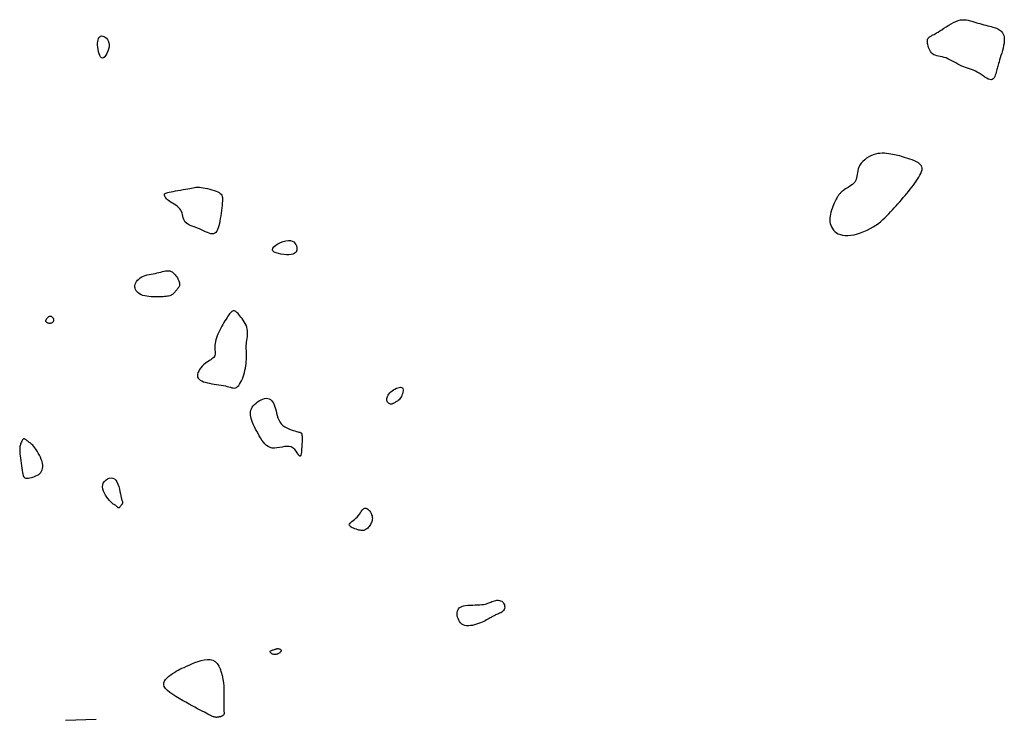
# Model space of a CAD drawing. Header units: millimetres. Extents: x 32690613 to 32693367, y 5343692 to 5344708.
# Tile 923 of 1009: x 32693000 to 32693032, y 5344546 to 5344569. Entities that reach past the tile are written whole.
import ezdxf

# ---------------------------------------------------------------- set-up
doc = ezdxf.new("R2010")
doc.units = ezdxf.units.MM
doc.header["$LTSCALE"] = 20
doc.layers.add('02-DGM_HL_491.00', color=62, linetype='Continuous')
doc.layers.add('02-DGM_HL_491.50', color=72, linetype='Continuous')

msp = doc.modelspace()

# ---------------------------------------------------------------- linework, layer by layer
at = {"layer": '02-DGM_HL_491.00', "elevation": 491, "flags": 128}
for points in [[(32693002.632, 5344567.856), (32693002.629, 5344567.786), (32693002.614, 5344567.712), (32693002.591, 5344567.639), (32693002.56, 5344567.57), (32693002.525, 5344567.51), (32693002.487, 5344567.462), (32693002.449, 5344567.429), (32693002.412, 5344567.417), (32693002.379, 5344567.427), (32693002.349, 5344567.456), (32693002.323, 5344567.502), (32693002.301, 5344567.56), (32693002.284, 5344567.627), (32693002.27, 5344567.699), (32693002.261, 5344567.771), (32693002.256, 5344567.842), (32693002.256, 5344567.906), (32693002.26, 5344567.964), (32693002.269, 5344568.014), (32693002.282, 5344568.056), (32693002.3, 5344568.091), (32693002.323, 5344568.116), (32693002.351, 5344568.132), (32693002.384, 5344568.139), (32693002.421, 5344568.135), (32693002.462, 5344568.121), (32693002.502, 5344568.098), (32693002.541, 5344568.066), (32693002.575, 5344568.026), (32693002.604, 5344567.977), (32693002.623, 5344567.92)], [(32693004.813, 5344559.849), (32693004.794, 5344559.827), (32693004.776, 5344559.805), (32693004.756, 5344559.783), (32693004.736, 5344559.762), (32693004.714, 5344559.742), (32693004.69, 5344559.724), (32693004.663, 5344559.707), (32693004.634, 5344559.692), (32693004.602, 5344559.68), (32693004.566, 5344559.67), (32693004.527, 5344559.662), (32693004.484, 5344559.656), (32693004.437, 5344559.651), (32693004.386, 5344559.647), (32693004.33, 5344559.645), (32693004.27, 5344559.643), (32693004.205, 5344559.642), (32693004.137, 5344559.642), (32693004.067, 5344559.643), (32693003.996, 5344559.647), (32693003.925, 5344559.653), (32693003.856, 5344559.662), (32693003.79, 5344559.675), (32693003.728, 5344559.692), (32693003.672, 5344559.714), (32693003.622, 5344559.74), (32693003.578, 5344559.77), (32693003.541, 5344559.803), (32693003.511, 5344559.84), (32693003.489, 5344559.879), (32693003.475, 5344559.921), (32693003.469, 5344559.964), (32693003.471, 5344560.009), (32693003.482, 5344560.054), (32693003.5, 5344560.099), (32693003.526, 5344560.143), (32693003.559, 5344560.185), (32693003.598, 5344560.224), (32693003.642, 5344560.26), (32693003.693, 5344560.291), (32693003.747, 5344560.317), (32693003.806, 5344560.338), (32693003.868, 5344560.356), (32693003.932, 5344560.371), (32693003.997, 5344560.384), (32693004.063, 5344560.396), (32693004.128, 5344560.409), (32693004.191, 5344560.422), (32693004.251, 5344560.436), (32693004.31, 5344560.451), (32693004.365, 5344560.466), (32693004.418, 5344560.478), (32693004.469, 5344560.488), (32693004.517, 5344560.494), (32693004.562, 5344560.494), (32693004.605, 5344560.487), (32693004.645, 5344560.474), (32693004.682, 5344560.454), (32693004.717, 5344560.428), (32693004.75, 5344560.398), (32693004.779, 5344560.365), (32693004.807, 5344560.33), (32693004.831, 5344560.294), (32693004.853, 5344560.259), (32693004.872, 5344560.225), (32693004.889, 5344560.192), (32693004.903, 5344560.16), (32693004.913, 5344560.13), (32693004.921, 5344560.102), (32693004.925, 5344560.074), (32693004.926, 5344560.048), (32693004.924, 5344560.023), (32693004.918, 5344560), (32693004.908, 5344559.977), (32693004.896, 5344559.955), (32693004.882, 5344559.933), (32693004.866, 5344559.912), (32693004.849, 5344559.891), (32693004.831, 5344559.87)]]:
    msp.add_lwpolyline(points, close=True, dxfattribs=at)
at = {"layer": '02-DGM_HL_491.50', "elevation": 491.5, "flags": 128}
for points in [[(32693029.286, 5344567.896), (32693029.281, 5344567.929), (32693029.278, 5344567.956), (32693029.276, 5344567.978), (32693029.277, 5344567.996), (32693029.279, 5344568.011), (32693029.282, 5344568.024), (32693029.286, 5344568.035), (32693029.292, 5344568.046), (32693029.298, 5344568.057), (32693029.305, 5344568.068), (32693029.314, 5344568.079), (32693029.324, 5344568.09), (32693029.336, 5344568.101), (32693029.35, 5344568.113), (32693029.366, 5344568.124), (32693029.385, 5344568.136), (32693029.406, 5344568.148), (32693029.431, 5344568.16), (32693029.46, 5344568.175), (32693029.493, 5344568.192), (32693029.531, 5344568.212), (32693029.575, 5344568.236), (32693029.626, 5344568.266), (32693029.683, 5344568.302), (32693029.748, 5344568.344), (32693029.818, 5344568.39), (32693029.893, 5344568.439), (32693029.971, 5344568.488), (32693030.051, 5344568.535), (32693030.131, 5344568.578), (32693030.208, 5344568.615), (32693030.283, 5344568.643), (32693030.354, 5344568.661), (32693030.421, 5344568.669), (32693030.485, 5344568.669), (32693030.547, 5344568.663), (32693030.608, 5344568.651), (32693030.668, 5344568.636), (32693030.729, 5344568.618), (32693030.791, 5344568.598), (32693030.856, 5344568.579), (32693030.921, 5344568.56), (32693030.988, 5344568.541), (32693031.054, 5344568.523), (32693031.119, 5344568.506), (32693031.183, 5344568.489), (32693031.243, 5344568.474), (32693031.301, 5344568.459), (32693031.354, 5344568.445), (32693031.404, 5344568.431), (32693031.45, 5344568.418), (32693031.493, 5344568.404), (32693031.533, 5344568.389), (32693031.57, 5344568.372), (32693031.606, 5344568.353), (32693031.639, 5344568.33), (32693031.67, 5344568.305), (32693031.699, 5344568.275), (32693031.724, 5344568.241), (32693031.746, 5344568.202), (32693031.764, 5344568.157), (32693031.776, 5344568.106), (32693031.782, 5344568.047), (32693031.782, 5344567.982), (32693031.774, 5344567.909), (32693031.761, 5344567.83), (32693031.743, 5344567.747), (32693031.721, 5344567.664), (32693031.698, 5344567.58), (32693031.673, 5344567.5), (32693031.65, 5344567.425), (32693031.629, 5344567.357), (32693031.61, 5344567.299), (32693031.595, 5344567.247), (32693031.582, 5344567.202), (32693031.57, 5344567.161), (32693031.56, 5344567.123), (32693031.55, 5344567.085), (32693031.541, 5344567.045), (32693031.53, 5344567.003), (32693031.519, 5344566.957), (32693031.506, 5344566.909), (32693031.49, 5344566.861), (32693031.471, 5344566.815), (32693031.449, 5344566.776), (32693031.422, 5344566.743), (32693031.391, 5344566.722), (32693031.354, 5344566.713), (32693031.31, 5344566.719), (32693031.262, 5344566.737), (32693031.209, 5344566.765), (32693031.152, 5344566.801), (32693031.092, 5344566.841), (32693031.03, 5344566.883), (32693030.967, 5344566.924), (32693030.903, 5344566.962), (32693030.839, 5344566.994), (32693030.776, 5344567.022), (32693030.712, 5344567.045), (32693030.649, 5344567.067), (32693030.585, 5344567.088), (32693030.522, 5344567.109), (32693030.459, 5344567.132), (32693030.395, 5344567.159), (32693030.331, 5344567.19), (32693030.267, 5344567.224), (32693030.203, 5344567.26), (32693030.139, 5344567.297), (32693030.075, 5344567.333), (32693030.012, 5344567.367), (32693029.948, 5344567.397), (32693029.884, 5344567.423), (32693029.821, 5344567.442), (32693029.759, 5344567.458), (32693029.698, 5344567.47), (32693029.64, 5344567.482), (32693029.585, 5344567.495), (32693029.534, 5344567.51), (32693029.487, 5344567.53), (32693029.445, 5344567.556), (32693029.41, 5344567.589), (32693029.379, 5344567.629), (32693029.354, 5344567.673), (32693029.333, 5344567.72), (32693029.316, 5344567.767), (32693029.303, 5344567.814), (32693029.293, 5344567.857)], [(32693027.049, 5344563.87), (32693027.024, 5344563.809), (32693027.008, 5344563.748), (32693026.998, 5344563.688), (32693026.99, 5344563.629), (32693026.983, 5344563.572), (32693026.974, 5344563.518), (32693026.961, 5344563.467), (32693026.941, 5344563.419), (32693026.912, 5344563.375), (32693026.876, 5344563.336), (32693026.835, 5344563.299), (32693026.789, 5344563.266), (32693026.742, 5344563.235), (32693026.695, 5344563.207), (32693026.65, 5344563.18), (32693026.608, 5344563.156), (32693026.571, 5344563.133), (32693026.54, 5344563.111), (32693026.512, 5344563.089), (32693026.488, 5344563.069), (32693026.468, 5344563.05), (32693026.449, 5344563.031), (32693026.433, 5344563.012), (32693026.418, 5344562.994), (32693026.403, 5344562.975), (32693026.388, 5344562.956), (32693026.374, 5344562.935), (32693026.359, 5344562.912), (32693026.343, 5344562.887), (32693026.327, 5344562.858), (32693026.309, 5344562.824), (32693026.289, 5344562.786), (32693026.267, 5344562.742), (32693026.244, 5344562.694), (32693026.221, 5344562.641), (32693026.198, 5344562.584), (32693026.175, 5344562.525), (32693026.155, 5344562.464), (32693026.137, 5344562.402), (32693026.122, 5344562.339), (32693026.11, 5344562.276), (32693026.104, 5344562.213), (32693026.102, 5344562.152), (32693026.105, 5344562.091), (32693026.114, 5344562.032), (32693026.13, 5344561.975), (32693026.152, 5344561.921), (32693026.182, 5344561.868), (32693026.219, 5344561.819), (32693026.263, 5344561.774), (32693026.316, 5344561.733), (32693026.376, 5344561.699), (32693026.443, 5344561.671), (32693026.518, 5344561.651), (32693026.601, 5344561.64), (32693026.691, 5344561.638), (32693026.788, 5344561.647), (32693026.891, 5344561.665), (32693026.997, 5344561.693), (32693027.104, 5344561.727), (32693027.212, 5344561.768), (32693027.317, 5344561.815), (32693027.419, 5344561.866), (32693027.514, 5344561.92), (32693027.602, 5344561.977), (32693027.683, 5344562.036), (32693027.758, 5344562.097), (32693027.828, 5344562.159), (32693027.894, 5344562.222), (32693027.957, 5344562.286), (32693028.018, 5344562.35), (32693028.078, 5344562.415), (32693028.138, 5344562.48), (32693028.198, 5344562.545), (32693028.258, 5344562.61), (32693028.317, 5344562.676), (32693028.377, 5344562.741), (32693028.435, 5344562.807), (32693028.493, 5344562.874), (32693028.551, 5344562.941), (32693028.607, 5344563.009), (32693028.663, 5344563.078), (32693028.717, 5344563.146), (32693028.77, 5344563.214), (32693028.821, 5344563.282), (32693028.87, 5344563.349), (32693028.916, 5344563.416), (32693028.96, 5344563.481), (32693029, 5344563.544), (32693029.036, 5344563.606), (32693029.066, 5344563.665), (32693029.088, 5344563.722), (32693029.102, 5344563.777), (32693029.104, 5344563.829), (32693029.095, 5344563.878), (32693029.072, 5344563.923), (32693029.035, 5344563.965), (32693028.985, 5344564.004), (32693028.925, 5344564.039), (32693028.858, 5344564.071), (32693028.786, 5344564.101), (32693028.711, 5344564.128), (32693028.637, 5344564.153), (32693028.565, 5344564.175), (32693028.498, 5344564.195), (32693028.435, 5344564.214), (32693028.375, 5344564.231), (32693028.317, 5344564.246), (32693028.26, 5344564.26), (32693028.202, 5344564.272), (32693028.143, 5344564.284), (32693028.082, 5344564.295), (32693028.017, 5344564.304), (32693027.95, 5344564.312), (32693027.879, 5344564.318), (32693027.807, 5344564.319), (32693027.734, 5344564.316), (32693027.66, 5344564.308), (32693027.585, 5344564.292), (32693027.511, 5344564.27), (32693027.438, 5344564.238), (32693027.366, 5344564.2), (32693027.298, 5344564.155), (32693027.235, 5344564.105), (32693027.177, 5344564.05), (32693027.126, 5344563.992), (32693027.082, 5344563.932)], [(32693004.963, 5344562.471), (32693004.931, 5344562.515), (32693004.891, 5344562.555), (32693004.846, 5344562.592), (32693004.797, 5344562.626), (32693004.747, 5344562.658), (32693004.697, 5344562.689), (32693004.648, 5344562.719), (32693004.603, 5344562.749), (32693004.563, 5344562.778), (32693004.528, 5344562.808), (32693004.498, 5344562.837), (32693004.473, 5344562.865), (32693004.454, 5344562.892), (32693004.44, 5344562.917), (32693004.431, 5344562.94), (32693004.428, 5344562.96), (32693004.43, 5344562.978), (32693004.438, 5344562.994), (32693004.453, 5344563.008), (32693004.474, 5344563.02), (32693004.504, 5344563.032), (32693004.543, 5344563.043), (32693004.59, 5344563.054), (32693004.648, 5344563.066), (32693004.715, 5344563.079), (32693004.79, 5344563.093), (32693004.871, 5344563.107), (32693004.954, 5344563.121), (32693005.037, 5344563.135), (32693005.117, 5344563.149), (32693005.192, 5344563.163), (32693005.259, 5344563.176), (32693005.317, 5344563.187), (32693005.366, 5344563.197), (32693005.409, 5344563.206), (32693005.449, 5344563.212), (32693005.489, 5344563.215), (32693005.53, 5344563.216), (32693005.576, 5344563.214), (32693005.629, 5344563.208), (32693005.69, 5344563.199), (32693005.759, 5344563.186), (32693005.831, 5344563.17), (32693005.905, 5344563.152), (32693005.979, 5344563.131), (32693006.049, 5344563.109), (32693006.114, 5344563.086), (32693006.17, 5344563.063), (32693006.215, 5344563.038), (32693006.251, 5344563.013), (32693006.278, 5344562.985), (32693006.297, 5344562.953), (32693006.31, 5344562.916), (32693006.317, 5344562.874), (32693006.319, 5344562.824), (32693006.318, 5344562.766), (32693006.314, 5344562.699), (32693006.307, 5344562.624), (32693006.299, 5344562.543), (32693006.289, 5344562.458), (32693006.277, 5344562.371), (32693006.264, 5344562.283), (32693006.25, 5344562.196), (32693006.235, 5344562.112), (32693006.219, 5344562.033), (32693006.201, 5344561.959), (32693006.182, 5344561.892), (32693006.16, 5344561.833), (32693006.135, 5344561.783), (32693006.106, 5344561.743), (32693006.073, 5344561.714), (32693006.034, 5344561.697), (32693005.99, 5344561.692), (32693005.941, 5344561.699), (32693005.887, 5344561.715), (32693005.829, 5344561.738), (32693005.768, 5344561.766), (32693005.705, 5344561.796), (32693005.639, 5344561.827), (32693005.571, 5344561.857), (32693005.503, 5344561.884), (32693005.435, 5344561.909), (32693005.368, 5344561.933), (32693005.305, 5344561.957), (32693005.246, 5344561.982), (32693005.193, 5344562.01), (32693005.147, 5344562.041), (32693005.11, 5344562.078), (32693005.081, 5344562.119), (32693005.061, 5344562.166), (32693005.045, 5344562.215), (32693005.032, 5344562.267), (32693005.02, 5344562.32), (32693005.006, 5344562.373), (32693004.988, 5344562.423)], [(32693008.485, 5344561.016), (32693008.404, 5344561.016), (32693008.317, 5344561.021), (32693008.227, 5344561.033), (32693008.141, 5344561.05), (32693008.065, 5344561.073), (32693008.003, 5344561.102), (32693007.961, 5344561.137), (32693007.945, 5344561.178), (32693007.958, 5344561.224), (32693007.996, 5344561.274), (32693008.055, 5344561.323), (32693008.129, 5344561.371), (32693008.212, 5344561.413), (32693008.3, 5344561.448), (32693008.387, 5344561.471), (32693008.467, 5344561.482), (32693008.536, 5344561.477), (32693008.594, 5344561.459), (32693008.641, 5344561.43), (32693008.679, 5344561.392), (32693008.707, 5344561.349), (32693008.727, 5344561.302), (32693008.739, 5344561.255), (32693008.744, 5344561.209), (32693008.742, 5344561.168), (32693008.734, 5344561.131), (32693008.717, 5344561.099), (32693008.691, 5344561.072), (32693008.656, 5344561.05), (32693008.61, 5344561.033), (32693008.553, 5344561.021)], [(32693006.688, 5344559.189), (32693006.667, 5344559.185), (32693006.646, 5344559.177), (32693006.625, 5344559.163), (32693006.603, 5344559.144), (32693006.58, 5344559.119), (32693006.555, 5344559.09), (32693006.529, 5344559.055), (32693006.5, 5344559.014), (32693006.47, 5344558.969), (32693006.437, 5344558.919), (32693006.403, 5344558.865), (32693006.368, 5344558.808), (32693006.333, 5344558.748), (32693006.299, 5344558.686), (32693006.265, 5344558.623), (32693006.232, 5344558.559), (32693006.201, 5344558.496), (32693006.173, 5344558.432), (32693006.147, 5344558.369), (32693006.124, 5344558.307), (32693006.105, 5344558.246), (32693006.089, 5344558.185), (32693006.078, 5344558.127), (32693006.072, 5344558.069), (32693006.07, 5344558.014), (32693006.072, 5344557.96), (32693006.075, 5344557.909), (32693006.078, 5344557.861), (32693006.08, 5344557.816), (32693006.079, 5344557.774), (32693006.073, 5344557.736), (32693006.06, 5344557.702), (32693006.039, 5344557.672), (32693006.012, 5344557.645), (32693005.978, 5344557.62), (32693005.939, 5344557.595), (32693005.896, 5344557.569), (32693005.85, 5344557.541), (32693005.803, 5344557.51), (32693005.754, 5344557.473), (32693005.706, 5344557.431), (32693005.66, 5344557.384), (32693005.617, 5344557.333), (32693005.578, 5344557.28), (32693005.546, 5344557.227), (32693005.522, 5344557.174), (32693005.507, 5344557.123), (32693005.503, 5344557.076), (32693005.511, 5344557.033), (32693005.53, 5344556.995), (32693005.559, 5344556.961), (32693005.598, 5344556.931), (32693005.646, 5344556.904), (32693005.701, 5344556.881), (32693005.762, 5344556.861), (32693005.829, 5344556.844), (32693005.9, 5344556.829), (32693005.975, 5344556.816), (32693006.052, 5344556.804), (32693006.129, 5344556.793), (32693006.205, 5344556.782), (32693006.28, 5344556.771), (32693006.351, 5344556.759), (32693006.417, 5344556.745), (32693006.477, 5344556.729), (32693006.531, 5344556.713), (32693006.581, 5344556.698), (32693006.627, 5344556.685), (32693006.669, 5344556.677), (32693006.708, 5344556.675), (32693006.745, 5344556.681), (32693006.781, 5344556.696), (32693006.815, 5344556.721), (32693006.849, 5344556.756), (32693006.881, 5344556.8), (32693006.912, 5344556.851), (32693006.941, 5344556.909), (32693006.968, 5344556.972), (32693006.993, 5344557.038), (32693007.015, 5344557.108), (32693007.035, 5344557.179), (32693007.053, 5344557.252), (32693007.068, 5344557.324), (32693007.08, 5344557.397), (32693007.09, 5344557.468), (32693007.098, 5344557.538), (32693007.103, 5344557.605), (32693007.105, 5344557.67), (32693007.105, 5344557.73), (32693007.104, 5344557.788), (32693007.102, 5344557.844), (32693007.099, 5344557.898), (32693007.097, 5344557.951), (32693007.096, 5344558.004), (32693007.097, 5344558.057), (32693007.1, 5344558.112), (32693007.107, 5344558.168), (32693007.115, 5344558.227), (32693007.124, 5344558.286), (32693007.132, 5344558.347), (32693007.138, 5344558.408), (32693007.14, 5344558.47), (32693007.137, 5344558.532), (32693007.128, 5344558.594), (32693007.112, 5344558.656), (32693007.089, 5344558.717), (32693007.061, 5344558.776), (32693007.029, 5344558.834), (32693006.994, 5344558.888), (32693006.958, 5344558.939), (32693006.923, 5344558.987), (32693006.889, 5344559.03), (32693006.857, 5344559.068), (32693006.828, 5344559.1), (32693006.801, 5344559.128), (32693006.776, 5344559.15), (32693006.753, 5344559.168), (32693006.731, 5344559.18), (32693006.709, 5344559.187)], [(32693000.605, 5344558.934), (32693000.615, 5344558.947), (32693000.625, 5344558.96), (32693000.636, 5344558.972), (32693000.647, 5344558.983), (32693000.658, 5344558.994), (32693000.67, 5344559.002), (32693000.683, 5344559.009), (32693000.696, 5344559.013), (32693000.71, 5344559.014), (32693000.724, 5344559.013), (32693000.738, 5344559.009), (32693000.752, 5344559.003), (32693000.765, 5344558.996), (32693000.778, 5344558.986), (32693000.789, 5344558.976), (32693000.799, 5344558.964), (32693000.808, 5344558.952), (32693000.815, 5344558.938), (32693000.82, 5344558.925), (32693000.823, 5344558.91), (32693000.824, 5344558.896), (32693000.822, 5344558.881), (32693000.819, 5344558.867), (32693000.813, 5344558.852), (32693000.804, 5344558.838), (32693000.794, 5344558.824), (32693000.781, 5344558.812), (32693000.766, 5344558.801), (32693000.75, 5344558.791), (32693000.733, 5344558.784), (32693000.715, 5344558.779), (32693000.696, 5344558.777), (32693000.676, 5344558.777), (32693000.657, 5344558.781), (32693000.638, 5344558.787), (32693000.62, 5344558.794), (32693000.604, 5344558.804), (32693000.59, 5344558.814), (32693000.579, 5344558.825), (32693000.571, 5344558.837), (32693000.567, 5344558.849), (32693000.566, 5344558.86), (32693000.567, 5344558.872), (32693000.572, 5344558.884), (32693000.578, 5344558.896), (32693000.586, 5344558.908), (32693000.595, 5344558.921)], [(32693012.179, 5344556.679), (32693012.196, 5344556.654), (32693012.204, 5344556.62), (32693012.204, 5344556.58), (32693012.197, 5344556.535), (32693012.184, 5344556.489), (32693012.167, 5344556.442), (32693012.146, 5344556.397), (32693012.122, 5344556.357), (32693012.097, 5344556.323), (32693012.071, 5344556.294), (32693012.044, 5344556.27), (32693012.017, 5344556.25), (32693011.991, 5344556.234), (32693011.965, 5344556.22), (32693011.942, 5344556.208), (32693011.92, 5344556.196), (32693011.901, 5344556.185), (32693011.884, 5344556.175), (32693011.868, 5344556.165), (32693011.853, 5344556.157), (32693011.839, 5344556.151), (32693011.824, 5344556.147), (32693011.808, 5344556.147), (32693011.791, 5344556.149), (32693011.772, 5344556.156), (32693011.753, 5344556.166), (32693011.733, 5344556.18), (32693011.715, 5344556.197), (32693011.698, 5344556.217), (32693011.685, 5344556.241), (32693011.676, 5344556.268), (32693011.671, 5344556.298), (32693011.673, 5344556.33), (32693011.681, 5344556.365), (32693011.695, 5344556.401), (32693011.714, 5344556.438), (32693011.739, 5344556.476), (32693011.769, 5344556.513), (32693011.804, 5344556.548), (32693011.844, 5344556.582), (32693011.888, 5344556.614), (32693011.936, 5344556.642), (32693011.984, 5344556.666), (32693012.032, 5344556.684), (32693012.078, 5344556.695), (32693012.118, 5344556.699), (32693012.153, 5344556.694)], [(32693008.027, 5344556.065), (32693008.046, 5344555.998), (32693008.065, 5344555.927), (32693008.083, 5344555.854), (32693008.104, 5344555.78), (32693008.128, 5344555.706), (32693008.157, 5344555.636), (32693008.193, 5344555.57), (32693008.237, 5344555.511), (32693008.291, 5344555.459), (32693008.352, 5344555.414), (32693008.418, 5344555.376), (32693008.487, 5344555.344), (32693008.555, 5344555.318), (32693008.62, 5344555.296), (32693008.681, 5344555.278), (32693008.733, 5344555.263), (32693008.776, 5344555.25), (32693008.809, 5344555.24), (32693008.835, 5344555.232), (32693008.854, 5344555.225), (32693008.868, 5344555.219), (32693008.878, 5344555.214), (32693008.884, 5344555.21), (32693008.89, 5344555.205), (32693008.895, 5344555.2), (32693008.899, 5344555.193), (32693008.903, 5344555.182), (32693008.907, 5344555.165), (32693008.909, 5344555.14), (32693008.911, 5344555.106), (32693008.912, 5344555.061), (32693008.912, 5344555.002), (32693008.911, 5344554.93), (32693008.909, 5344554.849), (32693008.905, 5344554.763), (32693008.9, 5344554.678), (32693008.892, 5344554.6), (32693008.882, 5344554.534), (32693008.869, 5344554.485), (32693008.854, 5344554.458), (32693008.835, 5344554.458), (32693008.813, 5344554.48), (32693008.787, 5344554.519), (32693008.755, 5344554.568), (32693008.717, 5344554.622), (32693008.673, 5344554.675), (32693008.622, 5344554.721), (32693008.563, 5344554.755), (32693008.495, 5344554.772), (32693008.421, 5344554.774), (32693008.342, 5344554.766), (32693008.26, 5344554.753), (32693008.177, 5344554.737), (32693008.095, 5344554.723), (32693008.016, 5344554.716), (32693007.941, 5344554.719), (32693007.873, 5344554.736), (32693007.811, 5344554.766), (32693007.754, 5344554.806), (32693007.702, 5344554.856), (32693007.653, 5344554.914), (32693007.607, 5344554.979), (32693007.564, 5344555.047), (32693007.521, 5344555.118), (32693007.48, 5344555.191), (32693007.439, 5344555.264), (32693007.401, 5344555.337), (32693007.365, 5344555.41), (32693007.332, 5344555.481), (32693007.303, 5344555.55), (32693007.278, 5344555.617), (32693007.258, 5344555.68), (32693007.243, 5344555.741), (32693007.235, 5344555.797), (32693007.232, 5344555.851), (32693007.237, 5344555.903), (32693007.247, 5344555.952), (32693007.265, 5344556), (32693007.291, 5344556.047), (32693007.324, 5344556.093), (32693007.365, 5344556.138), (32693007.413, 5344556.182), (32693007.466, 5344556.223), (32693007.521, 5344556.26), (32693007.579, 5344556.291), (32693007.637, 5344556.315), (32693007.693, 5344556.332), (32693007.747, 5344556.339), (32693007.796, 5344556.336), (32693007.84, 5344556.322), (32693007.881, 5344556.3), (32693007.917, 5344556.268), (32693007.95, 5344556.228), (32693007.979, 5344556.181), (32693008.004, 5344556.126)], [(32692999.965, 5344553.737), (32693000.005, 5344553.74), (32693000.049, 5344553.747), (32693000.097, 5344553.758), (32693000.146, 5344553.772), (32693000.196, 5344553.789), (32693000.246, 5344553.81), (32693000.293, 5344553.835), (32693000.336, 5344553.862), (32693000.373, 5344553.894), (32693000.406, 5344553.928), (32693000.432, 5344553.966), (32693000.452, 5344554.008), (32693000.465, 5344554.054), (32693000.471, 5344554.105), (32693000.47, 5344554.16), (32693000.461, 5344554.219), (32693000.444, 5344554.284), (32693000.421, 5344554.351), (32693000.392, 5344554.42), (32693000.359, 5344554.489), (32693000.323, 5344554.556), (32693000.285, 5344554.62), (32693000.247, 5344554.678), (32693000.21, 5344554.73), (32693000.175, 5344554.773), (32693000.142, 5344554.81), (32693000.111, 5344554.84), (32693000.082, 5344554.865), (32693000.055, 5344554.886), (32693000.029, 5344554.905), (32693000.005, 5344554.922), (32692999.983, 5344554.939), (32692999.962, 5344554.956), (32692999.943, 5344554.973), (32692999.924, 5344554.989), (32692999.907, 5344555.003), (32692999.89, 5344555.014), (32692999.874, 5344555.02), (32692999.859, 5344555.022), (32692999.843, 5344555.017), (32692999.828, 5344555.006), (32692999.813, 5344554.989), (32692999.798, 5344554.967), (32692999.784, 5344554.941), (32692999.771, 5344554.913), (32692999.759, 5344554.883), (32692999.748, 5344554.854), (32692999.739, 5344554.825), (32692999.731, 5344554.798), (32692999.725, 5344554.771), (32692999.721, 5344554.744), (32692999.718, 5344554.713), (32692999.717, 5344554.679), (32692999.718, 5344554.638), (32692999.721, 5344554.59), (32692999.726, 5344554.533), (32692999.732, 5344554.466), (32692999.74, 5344554.39), (32692999.75, 5344554.31), (32692999.76, 5344554.227), (32692999.771, 5344554.145), (32692999.783, 5344554.065), (32692999.795, 5344553.992), (32692999.807, 5344553.927), (32692999.819, 5344553.874), (32692999.832, 5344553.83), (32692999.845, 5344553.796), (32692999.862, 5344553.771), (32692999.881, 5344553.754), (32692999.904, 5344553.743), (32692999.932, 5344553.737)], [(32693002.938, 5344552.769), (32693002.928, 5344552.771), (32693002.919, 5344552.777), (32693002.91, 5344552.785), (32693002.899, 5344552.795), (32693002.888, 5344552.807), (32693002.876, 5344552.82), (32693002.862, 5344552.833), (32693002.847, 5344552.845), (32693002.83, 5344552.856), (32693002.811, 5344552.868), (32693002.789, 5344552.881), (32693002.765, 5344552.897), (32693002.738, 5344552.917), (32693002.708, 5344552.943), (32693002.674, 5344552.975), (32693002.637, 5344553.015), (32693002.596, 5344553.063), (32693002.554, 5344553.119), (32693002.513, 5344553.181), (32693002.476, 5344553.247), (32693002.446, 5344553.316), (32693002.424, 5344553.385), (32693002.415, 5344553.453), (32693002.42, 5344553.518), (32693002.441, 5344553.578), (32693002.476, 5344553.632), (32693002.522, 5344553.678), (32693002.576, 5344553.713), (32693002.634, 5344553.737), (32693002.693, 5344553.746), (32693002.751, 5344553.74), (32693002.804, 5344553.715), (32693002.849, 5344553.672), (32693002.886, 5344553.614), (32693002.918, 5344553.543), (32693002.944, 5344553.466), (32693002.965, 5344553.384), (32693002.983, 5344553.303), (32693002.998, 5344553.227), (32693003.012, 5344553.16), (32693003.024, 5344553.104), (32693003.036, 5344553.059), (32693003.046, 5344553.023), (32693003.054, 5344552.996), (32693003.061, 5344552.975), (32693003.066, 5344552.959), (32693003.069, 5344552.946), (32693003.069, 5344552.934), (32693003.067, 5344552.924), (32693003.063, 5344552.913), (32693003.057, 5344552.902), (32693003.05, 5344552.892), (32693003.041, 5344552.881), (32693003.032, 5344552.869), (32693003.022, 5344552.857), (32693003.012, 5344552.845), (32693003.002, 5344552.831), (32693002.993, 5344552.818), (32693002.983, 5344552.805), (32693002.974, 5344552.794), (32693002.965, 5344552.783), (32693002.956, 5344552.776), (32693002.947, 5344552.771)], [(32693011.158, 5344552.257), (32693011.14, 5344552.225), (32693011.12, 5344552.195), (32693011.098, 5344552.166), (32693011.075, 5344552.139), (32693011.05, 5344552.114), (32693011.025, 5344552.092), (32693010.999, 5344552.073), (32693010.973, 5344552.058), (32693010.948, 5344552.046), (32693010.921, 5344552.038), (32693010.894, 5344552.034), (32693010.866, 5344552.033), (32693010.835, 5344552.035), (32693010.802, 5344552.04), (32693010.765, 5344552.048), (32693010.725, 5344552.059), (32693010.681, 5344552.073), (32693010.635, 5344552.089), (32693010.59, 5344552.107), (32693010.547, 5344552.126), (32693010.51, 5344552.148), (32693010.48, 5344552.171), (32693010.46, 5344552.194), (32693010.452, 5344552.219), (32693010.458, 5344552.244), (32693010.476, 5344552.271), (32693010.504, 5344552.299), (32693010.539, 5344552.328), (32693010.58, 5344552.36), (32693010.623, 5344552.395), (32693010.667, 5344552.432), (32693010.709, 5344552.474), (32693010.747, 5344552.519), (32693010.781, 5344552.565), (32693010.813, 5344552.612), (32693010.842, 5344552.656), (32693010.871, 5344552.695), (32693010.899, 5344552.728), (32693010.927, 5344552.752), (32693010.956, 5344552.765), (32693010.987, 5344552.765), (32693011.019, 5344552.754), (32693011.051, 5344552.733), (32693011.082, 5344552.705), (32693011.111, 5344552.67), (32693011.137, 5344552.632), (32693011.16, 5344552.591), (32693011.178, 5344552.549), (32693011.191, 5344552.509), (32693011.199, 5344552.47), (32693011.202, 5344552.432), (32693011.2, 5344552.395), (32693011.195, 5344552.359), (32693011.186, 5344552.324), (32693011.173, 5344552.29)], [(32693015.038, 5344549.188), (32693015.004, 5344549.168), (32693014.966, 5344549.146), (32693014.924, 5344549.123), (32693014.878, 5344549.098), (32693014.829, 5344549.073), (32693014.775, 5344549.048), (32693014.719, 5344549.024), (32693014.659, 5344549.001), (32693014.595, 5344548.979), (32693014.53, 5344548.961), (32693014.464, 5344548.946), (32693014.399, 5344548.936), (32693014.335, 5344548.931), (32693014.273, 5344548.933), (32693014.216, 5344548.943), (32693014.164, 5344548.962), (32693014.117, 5344548.989), (32693014.077, 5344549.025), (32693014.043, 5344549.067), (32693014.015, 5344549.114), (32693013.993, 5344549.164), (32693013.977, 5344549.215), (32693013.966, 5344549.266), (32693013.961, 5344549.316), (32693013.962, 5344549.363), (32693013.97, 5344549.406), (32693013.984, 5344549.445), (32693014.005, 5344549.48), (32693014.034, 5344549.511), (32693014.071, 5344549.538), (32693014.117, 5344549.56), (32693014.173, 5344549.578), (32693014.238, 5344549.59), (32693014.311, 5344549.599), (32693014.388, 5344549.604), (32693014.469, 5344549.607), (32693014.549, 5344549.61), (32693014.627, 5344549.612), (32693014.701, 5344549.615), (32693014.768, 5344549.62), (32693014.826, 5344549.628), (32693014.876, 5344549.638), (32693014.919, 5344549.649), (32693014.958, 5344549.663), (32693014.994, 5344549.677), (32693015.028, 5344549.692), (32693015.062, 5344549.706), (32693015.097, 5344549.721), (32693015.136, 5344549.734), (32693015.176, 5344549.746), (32693015.218, 5344549.755), (32693015.261, 5344549.761), (32693015.302, 5344549.762), (32693015.342, 5344549.759), (32693015.38, 5344549.749), (32693015.414, 5344549.733), (32693015.444, 5344549.71), (32693015.469, 5344549.681), (32693015.488, 5344549.647), (32693015.502, 5344549.61), (32693015.51, 5344549.572), (32693015.512, 5344549.533), (32693015.507, 5344549.496), (32693015.494, 5344549.461), (32693015.474, 5344549.43), (32693015.448, 5344549.403), (32693015.417, 5344549.379), (32693015.383, 5344549.358), (32693015.347, 5344549.339), (32693015.31, 5344549.323), (32693015.275, 5344549.308), (32693015.243, 5344549.295), (32693015.214, 5344549.283), (32693015.188, 5344549.271), (32693015.164, 5344549.26), (32693015.141, 5344549.248), (32693015.118, 5344549.235), (32693015.094, 5344549.222), (32693015.067, 5344549.206)], [(32693007.869, 5344548.099), (32693007.878, 5344548.11), (32693007.893, 5344548.12), (32693007.913, 5344548.129), (32693007.937, 5344548.137), (32693007.962, 5344548.145), (32693007.988, 5344548.152), (32693008.013, 5344548.158), (32693008.035, 5344548.165), (32693008.054, 5344548.17), (32693008.069, 5344548.176), (32693008.083, 5344548.181), (32693008.094, 5344548.185), (32693008.105, 5344548.188), (32693008.116, 5344548.19), (32693008.127, 5344548.19), (32693008.139, 5344548.189), (32693008.153, 5344548.185), (32693008.168, 5344548.181), (32693008.184, 5344548.174), (32693008.198, 5344548.166), (32693008.212, 5344548.157), (32693008.222, 5344548.147), (32693008.229, 5344548.135), (32693008.232, 5344548.122), (32693008.23, 5344548.109), (32693008.224, 5344548.095), (32693008.214, 5344548.081), (32693008.2, 5344548.067), (32693008.184, 5344548.053), (32693008.167, 5344548.04), (32693008.148, 5344548.029), (32693008.129, 5344548.018), (32693008.11, 5344548.009), (32693008.092, 5344548.002), (32693008.073, 5344547.997), (32693008.054, 5344547.994), (32693008.035, 5344547.993), (32693008.016, 5344547.994), (32693007.996, 5344547.997), (32693007.975, 5344548.003), (32693007.954, 5344548.011), (32693007.932, 5344548.021), (32693007.913, 5344548.033), (32693007.895, 5344548.046), (32693007.881, 5344548.059), (32693007.871, 5344548.073), (32693007.866, 5344548.086)], [(32693006.075, 5344545.955), (32693006.053, 5344545.961), (32693006.028, 5344545.969), (32693006, 5344545.979), (32693005.969, 5344545.993), (32693005.933, 5344546.009), (32693005.892, 5344546.029), (32693005.845, 5344546.053), (32693005.792, 5344546.081), (32693005.731, 5344546.113), (32693005.664, 5344546.148), (32693005.59, 5344546.188), (32693005.51, 5344546.232), (32693005.424, 5344546.279), (32693005.331, 5344546.33), (32693005.233, 5344546.383), (32693005.129, 5344546.44), (32693005.02, 5344546.5), (32693004.91, 5344546.562), (32693004.802, 5344546.626), (32693004.7, 5344546.691), (32693004.608, 5344546.757), (32693004.529, 5344546.822), (32693004.467, 5344546.887), (32693004.426, 5344546.951), (32693004.408, 5344547.014), (32693004.412, 5344547.074), (32693004.434, 5344547.132), (32693004.47, 5344547.187), (32693004.518, 5344547.24), (32693004.574, 5344547.289), (32693004.634, 5344547.334), (32693004.695, 5344547.376), (32693004.755, 5344547.414), (32693004.815, 5344547.449), (32693004.875, 5344547.482), (32693004.937, 5344547.514), (32693005.003, 5344547.546), (32693005.073, 5344547.578), (32693005.149, 5344547.613), (32693005.233, 5344547.65), (32693005.324, 5344547.691), (32693005.423, 5344547.732), (32693005.525, 5344547.77), (32693005.628, 5344547.803), (32693005.73, 5344547.826), (32693005.829, 5344547.837), (32693005.922, 5344547.833), (32693006.007, 5344547.809), (32693006.081, 5344547.764), (32693006.145, 5344547.699), (32693006.199, 5344547.619), (32693006.245, 5344547.525), (32693006.282, 5344547.421), (32693006.312, 5344547.31), (32693006.335, 5344547.195), (32693006.351, 5344547.079), (32693006.362, 5344546.964), (32693006.368, 5344546.853), (32693006.37, 5344546.746), (32693006.37, 5344546.645), (32693006.368, 5344546.55), (32693006.365, 5344546.463), (32693006.362, 5344546.385), (32693006.361, 5344546.317), (32693006.361, 5344546.26), (32693006.363, 5344546.212), (32693006.365, 5344546.174), (32693006.368, 5344546.143), (32693006.371, 5344546.117), (32693006.373, 5344546.097), (32693006.373, 5344546.08), (32693006.371, 5344546.065), (32693006.367, 5344546.051), (32693006.36, 5344546.038), (32693006.351, 5344546.026), (32693006.341, 5344546.015), (32693006.329, 5344546.005), (32693006.317, 5344545.996), (32693006.305, 5344545.989), (32693006.292, 5344545.983), (32693006.28, 5344545.977), (32693006.268, 5344545.973), (32693006.257, 5344545.97), (32693006.246, 5344545.968), (32693006.234, 5344545.966), (32693006.223, 5344545.964), (32693006.211, 5344545.962), (32693006.199, 5344545.96), (32693006.187, 5344545.958), (32693006.174, 5344545.955), (32693006.161, 5344545.953), (32693006.146, 5344545.951), (32693006.13, 5344545.95), (32693006.113, 5344545.95), (32693006.095, 5344545.952)]]:
    msp.add_lwpolyline(points, close=True, dxfattribs=at)
msp.add_lwpolyline([(32693001.204, 5344545.853), (32693002.204, 5344545.892)], dxfattribs=at)

doc.saveas('drawing.dxf')
